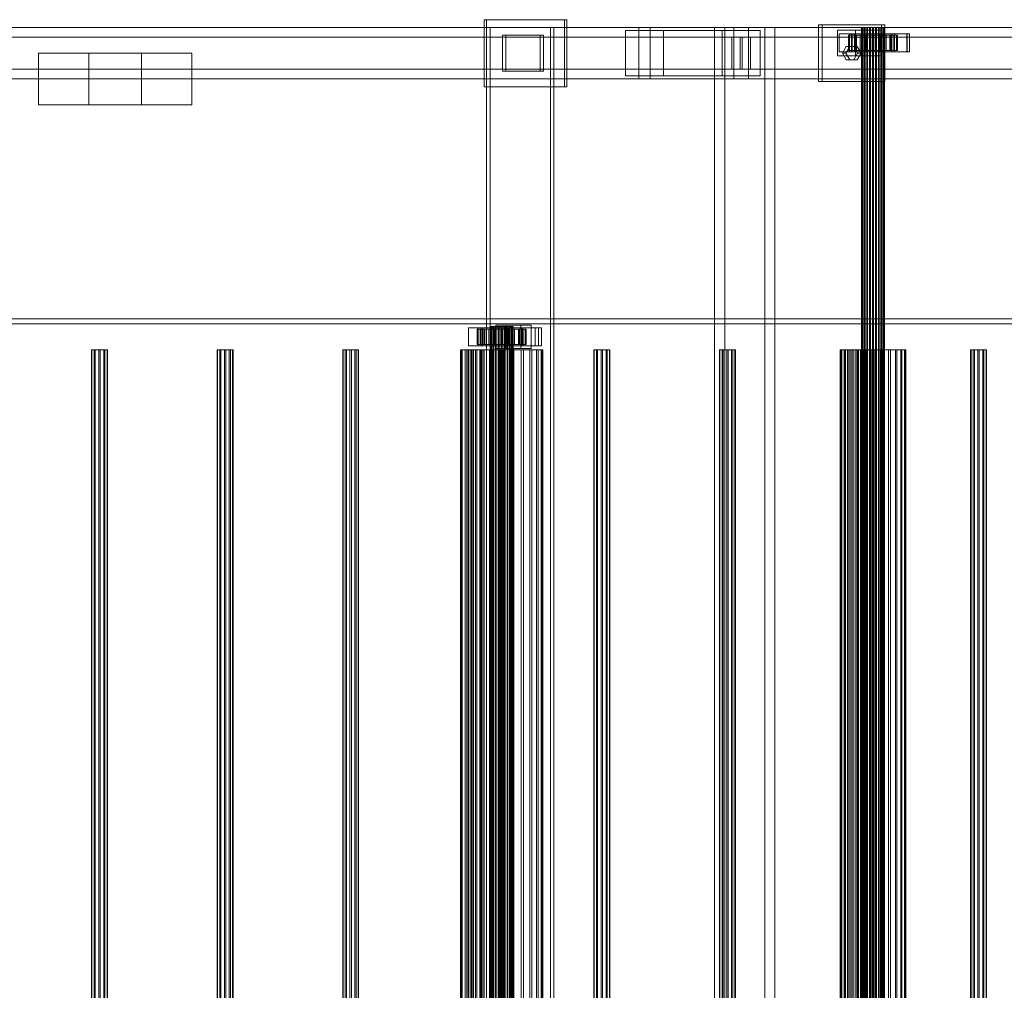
# Model space of a CAD drawing. Header units: millimetres. Extents: x -2233 to 61924, y -68080 to 6847.
# Tile 828 of 1022: x 30924 to 31688, y -17247 to -16494. Entities that reach past the tile are written whole.
import ezdxf

# ---------------------------------------------------------------- set-up
doc = ezdxf.new("R2010")
doc.units = ezdxf.units.MM
doc.layers.add('superior_C03', color=7, linetype='Continuous', lineweight=0)

msp = doc.modelspace()

# ---------------------------------------------------------------- linework, layer by layer
at = {"layer": 'superior_C03'}
for p, q in [((31346.97, -16494), (31284.605, -16494)), ((31284.605, -16494), (31284.605, -16546)), ((31286.401, -16494), (31284.605, -16494)), ((31286.401, -16546), (31286.401, -16494)), ((31286.401, -16494), (31348.767, -16494)), ((31346.97, -16546), (31346.97, -16494)), ((31346.97, -16494), (31348.767, -16494)), ((31348.767, -16494), (31348.767, -16546)), ((40313.243, -16500), (29204.438, -16500)), ((29205.337, -16500), (40314.141, -16500)), ((31404.611, -16500), (30235.263, -16500)), ((30244.247, -16500), (31413.594, -16500)), ((31478.497, -16500), (30309.149, -16500)), ((30320.378, -16500), (31489.726, -16500)), ((31336.047, -16500), (31286.545, -16500)), ((31286.545, -16500), (31286.545, -19500)), ((31289.24, -16500), (31286.545, -16500)), ((31289.24, -19500), (31289.24, -16500)), ((31289.24, -16500), (31338.742, -16500)), ((31336.047, -19500), (31336.047, -16500)), ((31336.047, -16500), (31338.742, -16500)), ((31338.742, -16500), (31338.742, -19500)), ((31423.72, -16502.5), (31394.486, -16502.5)), ((31394.486, -16502.5), (31394.486, -16537.5)), ((31469.494, -16502.5), (31394.486, -16502.5)), ((31404.611, -16500), (31404.611, -16540)), ((31413.594, -16500), (31404.611, -16500)), ((32573.959, -16500), (31404.611, -16500)), ((31413.594, -16540), (31413.594, -16500)), ((31413.594, -16500), (32582.942, -16500)), ((31423.72, -16537.5), (31423.72, -16502.5)), ((31423.72, -16502.5), (31498.728, -16502.5)), ((31502.478, -16500), (31463.499, -16500)), ((31463.499, -16500), (31463.499, -19500)), ((31471.359, -16500), (31463.499, -16500)), ((31469.494, -16537.5), (31469.494, -16502.5)), ((31469.494, -16502.5), (31498.728, -16502.5)), ((31471.359, -19500), (31471.359, -16500)), ((31471.359, -16500), (31510.338, -16500)), ((31478.497, -16500), (31478.497, -16540)), ((31489.726, -16500), (31478.497, -16500)), ((32647.845, -16500), (31478.497, -16500)), ((31489.726, -16540), (31489.726, -16500)), ((31489.726, -16500), (32659.074, -16500)), ((31498.728, -16502.5), (31498.728, -16537.5)), ((31502.478, -19500), (31502.478, -16500)), ((31502.478, -16500), (31510.338, -16500)), ((31510.338, -16500), (31510.338, -19500)), ((31592.97, -16498), (31544.248, -16498)), ((31544.248, -16498), (31544.248, -16542)), ((31546.943, -16498), (31544.248, -16498)), ((31546.943, -16542), (31546.943, -16498)), ((31546.943, -16498), (31595.665, -16498)), ((31578.354, -16502), (31558.865, -16502)), ((31558.865, -16502), (31558.865, -16522)), ((31572.878, -16502), (31558.865, -16502)), ((31572.878, -16522), (31572.878, -16502)), ((31572.878, -16502), (31592.367, -16502)), ((31577.835, -16500), (31577.446, -16500)), ((31577.446, -16500), (31577.67, -16500)), ((31577.446, -19500), (31577.446, -16500)), ((31577.67, -16500), (31578.492, -16500)), ((31577.67, -19500), (31577.67, -16500)), ((31578.81, -16500), (31577.835, -16500)), ((31577.835, -19500), (31577.835, -16500)), ((31578.354, -16522), (31578.354, -16502)), ((31578.354, -16502), (31592.367, -16502)), ((31578.492, -16500), (31579.856, -16500)), ((31578.492, -19500), (31578.492, -16500)), ((31580.305, -16500), (31578.81, -16500)), ((31578.81, -19500), (31578.81, -16500)), ((31579.856, -16500), (31581.668, -16500)), ((31579.856, -19500), (31579.856, -16500)), ((31582.218, -16500), (31580.305, -16500)), ((31580.305, -19500), (31580.305, -16500)), ((31581.668, -16500), (31583.806, -16500)), ((31581.668, -19500), (31581.668, -16500)), ((31584.419, -16500), (31582.218, -16500)), ((31582.218, -19500), (31582.218, -16500)), ((31583.806, -16500), (31586.123, -16500)), ((31583.806, -19500), (31583.806, -16500)), ((31586.758, -16500), (31584.419, -16500)), ((31584.419, -19500), (31584.419, -16500)), ((31586.123, -16500), (31588.462, -16500)), ((31586.123, -19500), (31586.123, -16500)), ((31589.075, -16500), (31586.758, -16500)), ((31586.758, -19500), (31586.758, -16500)), ((31588.462, -16500), (31590.663, -16500)), ((31588.462, -19500), (31588.462, -16500)), ((31591.213, -16500), (31589.075, -16500)), ((31589.075, -19500), (31589.075, -16500)), ((31590.663, -16500), (31592.576, -16500)), ((31590.663, -19500), (31590.663, -16500)), ((31593.025, -16500), (31591.213, -16500)), ((31591.213, -19500), (31591.213, -16500)), ((31592.367, -16502), (31592.367, -16522)), ((31592.576, -16500), (31594.071, -16500)), ((31592.576, -19500), (31592.576, -16500)), ((31592.97, -16542), (31592.97, -16498)), ((31592.97, -16498), (31595.665, -16498)), ((31594.389, -16500), (31593.025, -16500)), ((31593.025, -19500), (31593.025, -16500)), ((31594.071, -16500), (31595.046, -16500)), ((31594.071, -19500), (31594.071, -16500)), ((31595.211, -16500), (31594.389, -16500)), ((31594.389, -19500), (31594.389, -16500)), ((31595.046, -16500), (31595.435, -16500)), ((31595.046, -19500), (31595.046, -16500)), ((31595.435, -16500), (31595.211, -16500)), ((31595.211, -16500), (31595.211, -19500)), ((31595.435, -19500), (31595.435, -16500)), ((31595.665, -16498), (31595.665, -16542)), ((30239.081, -16507.5), (31483.437, -16507.5)), ((31484.785, -16507.5), (30240.429, -16507.5)), ((31328.158, -16506), (31298.925, -16506)), ((31298.925, -16506), (31298.925, -16534)), ((31301.62, -16506), (31298.925, -16506)), ((31301.62, -16534), (31301.62, -16506)), ((31301.62, -16506), (31330.853, -16506)), ((31328.158, -16534), (31328.158, -16506)), ((31328.158, -16506), (31330.853, -16506)), ((31330.853, -16506), (31330.853, -16534)), ((31476.947, -16507.5), (31491.276, -16507.5)), ((31476.947, -16532.5), (31476.947, -16507.5)), ((32571.286, -16507.5), (31476.947, -16507.5)), ((31483.437, -16532.5), (31483.437, -16507.5)), ((31483.437, -16507.5), (31484.785, -16507.5)), ((31484.785, -16507.5), (31484.785, -16532.5)), ((31491.276, -16507.5), (31491.276, -16532.5)), ((31491.276, -16507.5), (32585.615, -16507.5)), ((31571.98, -16505), (31560.286, -16505)), ((31560.286, -16505), (31560.286, -16519)), ((31569.718, -16505), (31560.286, -16505)), ((31568.273, -16506), (31567.452, -16506)), ((31567.452, -16506), (31577.446, -16506)), ((31567.452, -16518), (31567.452, -16506)), ((31567.452, -16506), (31567.926, -16506)), ((31567.926, -16506), (31577.67, -16506)), ((31567.926, -16518), (31567.926, -16506)), ((31567.926, -16506), (31569.661, -16506)), ((31612.895, -16505), (31568.07, -16505)), ((31568.07, -16505), (31568.07, -16519)), ((31569.867, -16505), (31568.07, -16505)), ((31570.331, -16506), (31568.273, -16506)), ((31568.273, -16506), (31577.835, -16506)), ((31568.273, -16518), (31568.273, -16506)), ((31569.661, -16506), (31578.492, -16506)), ((31569.661, -16518), (31569.661, -16506)), ((31569.661, -16506), (31572.54, -16506)), ((31569.718, -16519), (31569.718, -16505)), ((31569.718, -16505), (31581.412, -16505)), ((31569.867, -16519), (31569.867, -16505)), ((31569.867, -16505), (31614.692, -16505)), ((31573.488, -16506), (31570.331, -16506)), ((31570.331, -16506), (31578.81, -16506)), ((31570.331, -16518), (31570.331, -16506)), ((31571.98, -16519), (31571.98, -16505)), ((31571.98, -16505), (31581.412, -16505)), ((31572.54, -16506), (31579.856, -16506)), ((31572.54, -16518), (31572.54, -16506)), ((31572.54, -16506), (31576.366, -16506)), ((31577.527, -16506), (31573.488, -16506)), ((31573.488, -16506), (31580.305, -16506)), ((31573.488, -16518), (31573.488, -16506)), ((31576.366, -16506), (31581.668, -16506)), ((31576.366, -16518), (31576.366, -16506)), ((31576.366, -16506), (31580.878, -16506)), ((31577.446, -16506), (31577.835, -16506)), ((31577.446, -16506), (31577.446, -16518)), ((31577.67, -16506), (31577.446, -16506)), ((31582.173, -16506), (31577.527, -16506)), ((31577.527, -16506), (31582.218, -16506)), ((31577.527, -16518), (31577.527, -16506)), ((31577.67, -16506), (31577.67, -16518)), ((31578.492, -16506), (31577.67, -16506)), ((31577.835, -16506), (31578.81, -16506)), ((31577.835, -16506), (31577.835, -16518)), ((31578.492, -16506), (31578.492, -16518)), ((31579.856, -16506), (31578.492, -16506)), ((31578.81, -16506), (31580.305, -16506)), ((31578.81, -16506), (31578.81, -16518)), ((31579.856, -16506), (31579.856, -16518)), ((31581.668, -16506), (31579.856, -16506)), ((31580.305, -16506), (31582.218, -16506)), ((31580.305, -16506), (31580.305, -16518)), ((31580.878, -16506), (31583.806, -16506)), ((31580.878, -16518), (31580.878, -16506)), ((31580.878, -16506), (31585.77, -16506)), ((31581.412, -16505), (31581.412, -16519)), ((31581.668, -16506), (31581.668, -16518)), ((31583.806, -16506), (31581.668, -16506)), ((31587.111, -16506), (31582.173, -16506)), ((31582.173, -16506), (31584.419, -16506)), ((31582.173, -16518), (31582.173, -16506)), ((31582.218, -16506), (31584.419, -16506)), ((31582.218, -16506), (31582.218, -16518)), ((31583.806, -16506), (31583.806, -16518)), ((31586.123, -16506), (31583.806, -16506)), ((31584.419, -16506), (31586.758, -16506)), ((31584.419, -16506), (31584.419, -16518)), ((31585.77, -16506), (31586.123, -16506)), ((31585.77, -16518), (31585.77, -16506)), ((31585.77, -16506), (31590.707, -16506)), ((31586.123, -16506), (31586.123, -16518)), ((31588.462, -16506), (31586.123, -16506)), ((31587.111, -16506), (31586.758, -16506)), ((31586.758, -16506), (31589.075, -16506)), ((31586.758, -16506), (31586.758, -16518)), ((31592.002, -16506), (31587.111, -16506)), ((31587.111, -16518), (31587.111, -16506)), ((31590.707, -16506), (31588.462, -16506)), ((31588.462, -16506), (31588.462, -16518)), ((31590.663, -16506), (31588.462, -16506)), ((31592.002, -16506), (31589.075, -16506)), ((31589.075, -16506), (31591.213, -16506)), ((31589.075, -16506), (31589.075, -16518)), ((31595.354, -16506), (31590.663, -16506)), ((31590.663, -16506), (31590.663, -16518)), ((31592.576, -16506), (31590.663, -16506)), ((31590.707, -16518), (31590.707, -16506)), ((31590.707, -16506), (31595.354, -16506)), ((31596.515, -16506), (31591.213, -16506)), ((31591.213, -16506), (31593.025, -16506)), ((31591.213, -16506), (31591.213, -16518)), ((31603.162, -16505), (31591.469, -16505)), ((31591.469, -16505), (31591.469, -16519)), ((31600.901, -16505), (31591.469, -16505)), ((31596.515, -16506), (31592.002, -16506)), ((31592.002, -16518), (31592.002, -16506)), ((31599.393, -16506), (31592.576, -16506)), ((31592.576, -16506), (31592.576, -16518)), ((31594.071, -16506), (31592.576, -16506)), ((31600.341, -16506), (31593.025, -16506)), ((31593.025, -16506), (31594.389, -16506)), ((31593.025, -16506), (31593.025, -16518)), ((31602.549, -16506), (31594.071, -16506)), ((31594.071, -16506), (31594.071, -16518)), ((31595.046, -16506), (31594.071, -16506)), ((31603.22, -16506), (31594.389, -16506)), ((31594.389, -16506), (31595.211, -16506)), ((31594.389, -16506), (31594.389, -16518)), ((31604.608, -16506), (31595.046, -16506)), ((31595.046, -16506), (31595.046, -16518)), ((31595.435, -16506), (31595.046, -16506)), ((31595.211, -16506), (31604.955, -16506)), ((31595.211, -16518), (31595.211, -16506)), ((31595.211, -16506), (31595.435, -16506)), ((31595.354, -16518), (31595.354, -16506)), ((31595.354, -16506), (31599.393, -16506)), ((31605.429, -16506), (31595.435, -16506)), ((31595.435, -16506), (31595.435, -16518)), ((31600.341, -16506), (31596.515, -16506)), ((31596.515, -16518), (31596.515, -16506)), ((31599.393, -16518), (31599.393, -16506)), ((31599.393, -16506), (31602.549, -16506)), ((31603.22, -16506), (31600.341, -16506)), ((31600.341, -16518), (31600.341, -16506)), ((31600.901, -16519), (31600.901, -16505)), ((31600.901, -16505), (31612.595, -16505)), ((31602.549, -16518), (31602.549, -16506)), ((31602.549, -16506), (31604.608, -16506)), ((31603.162, -16519), (31603.162, -16505)), ((31603.162, -16505), (31612.595, -16505)), ((31604.955, -16506), (31603.22, -16506)), ((31603.22, -16518), (31603.22, -16506)), ((31604.608, -16518), (31604.608, -16506)), ((31604.608, -16506), (31605.429, -16506)), ((31604.955, -16506), (31604.955, -16518)), ((31605.429, -16506), (31604.955, -16506)), ((31605.429, -16518), (31605.429, -16506)), ((31612.595, -16505), (31612.595, -16519)), ((31612.895, -16519), (31612.895, -16505)), ((31612.895, -16505), (31614.692, -16505)), ((31614.692, -16505), (31614.692, -16519)), ((31562.762, -16520), (31565.686, -16514.804)), ((31568.381, -16514.804), (31565.457, -16520)), ((31565.686, -16514.804), (31571.532, -16514.804)), ((31568.381, -16514.804), (31565.686, -16514.804)), ((31577.446, -16518), (31567.452, -16518)), ((31567.452, -16518), (31568.273, -16518)), ((31567.926, -16518), (31567.452, -16518)), ((31577.67, -16518), (31567.926, -16518)), ((31569.661, -16518), (31567.926, -16518)), ((31577.835, -16518), (31568.273, -16518)), ((31568.273, -16518), (31570.331, -16518)), ((31574.227, -16514.804), (31568.381, -16514.804)), ((31578.492, -16518), (31569.661, -16518)), ((31572.54, -16518), (31569.661, -16518)), ((31578.81, -16518), (31570.331, -16518)), ((31570.331, -16518), (31573.488, -16518)), ((31571.532, -16514.804), (31574.456, -16520)), ((31574.227, -16514.804), (31571.532, -16514.804)), ((31579.856, -16518), (31572.54, -16518)), ((31576.366, -16518), (31572.54, -16518)), ((31580.305, -16518), (31573.488, -16518)), ((31573.488, -16518), (31577.527, -16518)), ((31577.151, -16520), (31574.227, -16514.804)), ((31581.668, -16518), (31576.366, -16518)), ((31580.878, -16518), (31576.366, -16518)), ((31577.835, -16518), (31577.446, -16518)), ((31577.446, -16518), (31577.67, -16518)), ((31582.218, -16518), (31577.527, -16518)), ((31577.527, -16518), (31582.173, -16518)), ((31577.67, -16518), (31578.492, -16518)), ((31578.81, -16518), (31577.835, -16518)), ((31578.492, -16518), (31579.856, -16518)), ((31580.305, -16518), (31578.81, -16518)), ((31579.856, -16518), (31581.668, -16518)), ((31582.218, -16518), (31580.305, -16518)), ((31583.806, -16518), (31580.878, -16518)), ((31585.77, -16518), (31580.878, -16518)), ((31581.668, -16518), (31583.806, -16518)), ((31584.419, -16518), (31582.173, -16518)), ((31582.173, -16518), (31587.111, -16518)), ((31584.419, -16518), (31582.218, -16518)), ((31583.806, -16518), (31586.123, -16518)), ((31586.758, -16518), (31584.419, -16518)), ((31586.123, -16518), (31585.77, -16518)), ((31590.707, -16518), (31585.77, -16518)), ((31586.123, -16518), (31588.462, -16518)), ((31589.075, -16518), (31586.758, -16518)), ((31586.758, -16518), (31587.111, -16518)), ((31587.111, -16518), (31592.002, -16518)), ((31588.462, -16518), (31590.707, -16518)), ((31588.462, -16518), (31590.663, -16518)), ((31591.213, -16518), (31589.075, -16518)), ((31589.075, -16518), (31592.002, -16518)), ((31590.663, -16518), (31595.354, -16518)), ((31590.663, -16518), (31592.576, -16518)), ((31595.354, -16518), (31590.707, -16518)), ((31593.025, -16518), (31591.213, -16518)), ((31591.213, -16518), (31596.515, -16518)), ((31592.002, -16518), (31596.515, -16518)), ((31592.576, -16518), (31599.393, -16518)), ((31592.576, -16518), (31594.071, -16518)), ((31594.389, -16518), (31593.025, -16518)), ((31593.025, -16518), (31600.341, -16518)), ((31594.071, -16518), (31602.549, -16518)), ((31594.071, -16518), (31595.046, -16518)), ((31595.211, -16518), (31594.389, -16518)), ((31594.389, -16518), (31603.22, -16518)), ((31595.046, -16518), (31604.608, -16518)), ((31595.046, -16518), (31595.435, -16518)), ((31604.955, -16518), (31595.211, -16518)), ((31595.435, -16518), (31595.211, -16518)), ((31599.393, -16518), (31595.354, -16518)), ((31595.435, -16518), (31605.429, -16518)), ((31596.515, -16518), (31600.341, -16518)), ((31602.549, -16518), (31599.393, -16518)), ((31600.341, -16518), (31603.22, -16518)), ((31604.608, -16518), (31602.549, -16518)), ((31603.22, -16518), (31604.955, -16518)), ((31605.429, -16518), (31604.608, -16518)), ((31604.955, -16518), (31605.429, -16518)), ((30977.949, -16520), (30938.971, -16520)), ((30938.971, -16520), (30938.971, -16560)), ((31018.92, -16520), (30938.971, -16520)), ((30977.949, -16560), (30977.949, -16520)), ((30977.949, -16520), (31057.898, -16520)), ((31018.92, -16560), (31018.92, -16520)), ((31018.92, -16520), (31057.898, -16520)), ((31057.898, -16520), (31057.898, -16560)), ((31558.865, -16522), (31578.354, -16522)), ((31558.865, -16522), (31572.878, -16522)), ((31560.286, -16519), (31571.98, -16519)), ((31560.286, -16519), (31569.718, -16519)), ((31565.686, -16525.196), (31562.762, -16520)), ((31562.762, -16520), (31565.457, -16520)), ((31565.457, -16520), (31568.381, -16525.196)), ((31571.532, -16525.196), (31565.686, -16525.196)), ((31568.381, -16525.196), (31565.686, -16525.196)), ((31568.07, -16519), (31612.895, -16519)), ((31568.07, -16519), (31569.867, -16519)), ((31568.381, -16525.196), (31574.227, -16525.196)), ((31581.412, -16519), (31569.718, -16519)), ((31614.692, -16519), (31569.867, -16519)), ((31574.456, -16520), (31571.532, -16525.196)), ((31574.227, -16525.196), (31571.532, -16525.196)), ((31581.412, -16519), (31571.98, -16519)), ((31592.367, -16522), (31572.878, -16522)), ((31574.227, -16525.196), (31577.151, -16520)), ((31577.151, -16520), (31574.456, -16520)), ((31592.367, -16522), (31578.354, -16522)), ((31591.469, -16519), (31603.162, -16519)), ((31591.469, -16519), (31600.901, -16519)), ((31612.595, -16519), (31600.901, -16519)), ((31612.595, -16519), (31603.162, -16519)), ((31614.692, -16519), (31612.895, -16519)), ((30239.081, -16532.5), (31483.437, -16532.5)), ((30240.429, -16532.5), (31484.785, -16532.5)), ((31491.276, -16532.5), (31476.947, -16532.5)), ((31476.947, -16532.5), (32571.286, -16532.5)), ((31484.785, -16532.5), (31483.437, -16532.5)), ((31491.276, -16532.5), (32585.615, -16532.5)), ((30235.263, -16540), (31404.611, -16540)), ((30244.247, -16540), (31413.594, -16540)), ((30309.149, -16540), (31478.497, -16540)), ((30320.378, -16540), (31489.726, -16540)), ((31298.925, -16534), (31328.158, -16534)), ((31298.925, -16534), (31301.62, -16534)), ((31330.853, -16534), (31301.62, -16534)), ((31330.853, -16534), (31328.158, -16534)), ((31394.486, -16537.5), (31423.72, -16537.5)), ((31469.494, -16537.5), (31394.486, -16537.5)), ((31404.611, -16540), (31413.594, -16540)), ((31404.611, -16540), (32573.959, -16540)), ((31413.594, -16540), (32582.942, -16540)), ((31498.728, -16537.5), (31423.72, -16537.5)), ((31498.728, -16537.5), (31469.494, -16537.5)), ((31478.497, -16540), (31489.726, -16540)), ((31478.497, -16540), (32647.845, -16540)), ((31489.726, -16540), (32659.074, -16540)), ((31284.605, -16546), (31346.97, -16546)), ((31284.605, -16546), (31286.401, -16546)), ((31348.767, -16546), (31286.401, -16546)), ((31348.767, -16546), (31346.97, -16546)), ((31544.248, -16542), (31592.97, -16542)), ((31544.248, -16542), (31546.943, -16542)), ((31595.665, -16542), (31546.943, -16542)), ((31595.665, -16542), (31592.97, -16542)), ((30938.971, -16560), (30977.949, -16560)), ((30938.971, -16560), (31018.92, -16560)), ((31057.898, -16560), (30977.949, -16560)), ((31057.898, -16560), (31018.92, -16560)), ((29204.438, -16726), (40313.243, -16726)), ((40313.243, -16730), (29204.438, -16730)), ((40314.141, -16730), (29205.337, -16730)), ((40342.437, -16726), (29233.633, -16726)), ((29233.633, -16730), (40342.437, -16730)), ((31289.665, -16732), (31289.276, -16732)), ((31289.276, -16732), (31289.5, -16732)), ((31289.276, -19268), (31289.276, -16732)), ((31289.5, -16732), (31290.322, -16732)), ((31289.5, -19268), (31289.5, -16732)), ((31290.64, -16732), (31289.665, -16732)), ((31289.665, -19268), (31289.665, -16732)), ((31290.322, -16732), (31291.686, -16732)), ((31290.322, -19268), (31290.322, -16732)), ((31292.135, -16732), (31290.64, -16732)), ((31290.64, -19268), (31290.64, -16732)), ((31291.686, -16732), (31293.498, -16732)), ((31291.686, -19268), (31291.686, -16732)), ((31294.048, -16732), (31292.135, -16732)), ((31292.135, -19268), (31292.135, -16732)), ((31293.498, -16732), (31295.636, -16732)), ((31293.498, -19268), (31293.498, -16732)), ((31313.18, -16731), (31293.691, -16731)), ((31293.691, -16731), (31293.691, -16749)), ((31301.776, -16731), (31293.691, -16731)), ((31296.249, -16732), (31294.048, -16732)), ((31294.048, -19268), (31294.048, -16732)), ((31295.636, -16732), (31297.953, -16732)), ((31295.636, -19268), (31295.636, -16732)), ((31298.588, -16732), (31296.249, -16732)), ((31296.249, -19268), (31296.249, -16732)), ((31297.953, -16732), (31300.292, -16732)), ((31297.953, -19268), (31297.953, -16732)), ((31300.905, -16732), (31298.588, -16732)), ((31298.588, -19268), (31298.588, -16732)), ((31300.292, -16732), (31302.493, -16732)), ((31300.292, -19268), (31300.292, -16732)), ((31303.043, -16732), (31300.905, -16732)), ((31300.905, -19268), (31300.905, -16732)), ((31301.776, -16749), (31301.776, -16731)), ((31301.776, -16731), (31321.265, -16731)), ((31302.493, -16732), (31304.406, -16732)), ((31302.493, -19268), (31302.493, -16732)), ((31304.855, -16732), (31303.043, -16732)), ((31303.043, -19268), (31303.043, -16732)), ((31304.406, -16732), (31305.901, -16732)), ((31304.406, -19268), (31304.406, -16732)), ((31306.219, -16732), (31304.855, -16732)), ((31304.855, -19268), (31304.855, -16732)), ((31305.901, -16732), (31306.876, -16732)), ((31305.901, -19268), (31305.901, -16732)), ((31307.04, -16732), (31306.219, -16732)), ((31306.219, -19268), (31306.219, -16732)), ((31306.876, -16732), (31307.265, -16732)), ((31306.876, -19268), (31306.876, -16732)), ((31307.265, -16732), (31307.04, -16732)), ((31307.04, -16732), (31307.04, -19268)), ((31307.265, -19268), (31307.265, -16732)), ((31313.18, -16749), (31313.18, -16731)), ((31313.18, -16731), (31321.265, -16731)), ((31321.265, -16731), (31321.265, -16749)), ((31282.386, -16733), (31272.642, -16733)), ((31272.642, -16733), (31272.642, -16747)), ((31283.421, -16733), (31272.642, -16733)), ((31280.103, -16734), (31279.282, -16734)), ((31279.282, -16734), (31289.276, -16734)), ((31279.282, -16746), (31279.282, -16734)), ((31279.282, -16734), (31279.756, -16734)), ((31279.756, -16734), (31289.5, -16734)), ((31279.756, -16746), (31279.756, -16734)), ((31279.756, -16734), (31281.491, -16734)), ((31326.823, -16733), (31280.049, -16733)), ((31280.049, -16733), (31280.049, -16747)), ((31282.294, -16733), (31280.049, -16733)), ((31282.161, -16734), (31280.103, -16734)), ((31280.103, -16734), (31289.665, -16734)), ((31280.103, -16746), (31280.103, -16734)), ((31281.491, -16734), (31290.322, -16734)), ((31281.491, -16746), (31281.491, -16734)), ((31281.491, -16734), (31284.37, -16734)), ((31285.318, -16734), (31282.161, -16734)), ((31282.161, -16734), (31290.64, -16734)), ((31282.161, -16746), (31282.161, -16734)), ((31282.294, -16747), (31282.294, -16733)), ((31282.294, -16733), (31329.068, -16733)), ((31282.386, -16747), (31282.386, -16733)), ((31282.386, -16733), (31293.166, -16733)), ((31283.421, -16747), (31283.421, -16733)), ((31283.421, -16733), (31293.166, -16733)), ((31284.37, -16734), (31291.686, -16734)), ((31284.37, -16746), (31284.37, -16734)), ((31284.37, -16734), (31288.196, -16734)), ((31289.357, -16734), (31285.318, -16734)), ((31285.318, -16734), (31292.135, -16734)), ((31285.318, -16746), (31285.318, -16734)), ((31288.196, -16734), (31293.498, -16734)), ((31288.196, -16746), (31288.196, -16734)), ((31288.196, -16734), (31292.708, -16734)), ((31289.276, -16734), (31289.665, -16734)), ((31289.276, -16734), (31289.276, -16746)), ((31289.5, -16734), (31289.276, -16734)), ((31294.003, -16734), (31289.357, -16734)), ((31289.357, -16734), (31294.048, -16734)), ((31289.357, -16746), (31289.357, -16734)), ((31289.5, -16734), (31289.5, -16746)), ((31290.322, -16734), (31289.5, -16734)), ((31289.665, -16734), (31290.64, -16734)), ((31289.665, -16734), (31289.665, -16746)), ((31290.322, -16734), (31290.322, -16746)), ((31291.686, -16734), (31290.322, -16734)), ((31290.64, -16734), (31292.135, -16734)), ((31290.64, -16734), (31290.64, -16746)), ((31291.686, -16734), (31291.686, -16746)), ((31293.498, -16734), (31291.686, -16734)), ((31292.135, -16734), (31294.048, -16734)), ((31292.135, -16734), (31292.135, -16746)), ((31292.708, -16734), (31295.636, -16734)), ((31292.708, -16746), (31292.708, -16734)), ((31292.708, -16734), (31297.6, -16734)), ((31293.166, -16733), (31293.166, -16747)), ((31293.498, -16734), (31293.498, -16746)), ((31295.636, -16734), (31293.498, -16734)), ((31298.941, -16734), (31294.003, -16734)), ((31294.003, -16734), (31296.249, -16734)), ((31294.003, -16746), (31294.003, -16734)), ((31294.048, -16734), (31296.249, -16734)), ((31294.048, -16734), (31294.048, -16746)), ((31295.636, -16734), (31295.636, -16746)), ((31297.953, -16734), (31295.636, -16734)), ((31296.249, -16734), (31298.588, -16734)), ((31296.249, -16734), (31296.249, -16746)), ((31297.6, -16734), (31297.953, -16734)), ((31297.6, -16746), (31297.6, -16734)), ((31297.6, -16734), (31302.537, -16734)), ((31297.953, -16734), (31297.953, -16746)), ((31300.292, -16734), (31297.953, -16734)), ((31298.941, -16734), (31298.588, -16734)), ((31298.588, -16734), (31300.905, -16734)), ((31298.588, -16734), (31298.588, -16746)), ((31303.832, -16734), (31298.941, -16734)), ((31298.941, -16746), (31298.941, -16734)), ((31302.537, -16734), (31300.292, -16734)), ((31300.292, -16734), (31300.292, -16746)), ((31302.493, -16734), (31300.292, -16734)), ((31303.832, -16734), (31300.905, -16734)), ((31300.905, -16734), (31303.043, -16734)), ((31300.905, -16734), (31300.905, -16746)), ((31307.184, -16734), (31302.493, -16734)), ((31302.493, -16734), (31302.493, -16746)), ((31304.406, -16734), (31302.493, -16734)), ((31302.537, -16746), (31302.537, -16734)), ((31302.537, -16734), (31307.184, -16734)), ((31308.345, -16734), (31303.043, -16734)), ((31303.043, -16734), (31304.855, -16734)), ((31303.043, -16734), (31303.043, -16746)), ((31313.569, -16733), (31303.824, -16733)), ((31303.824, -16733), (31303.824, -16747)), ((31314.604, -16733), (31303.824, -16733)), ((31308.345, -16734), (31303.832, -16734)), ((31303.832, -16746), (31303.832, -16734)), ((31311.223, -16734), (31304.406, -16734)), ((31304.406, -16734), (31304.406, -16746)), ((31305.901, -16734), (31304.406, -16734)), ((31312.171, -16734), (31304.855, -16734)), ((31304.855, -16734), (31306.219, -16734)), ((31304.855, -16734), (31304.855, -16746)), ((31314.379, -16734), (31305.901, -16734)), ((31305.901, -16734), (31305.901, -16746)), ((31306.876, -16734), (31305.901, -16734)), ((31315.05, -16734), (31306.219, -16734)), ((31306.219, -16734), (31307.04, -16734)), ((31306.219, -16734), (31306.219, -16746)), ((31316.438, -16734), (31306.876, -16734)), ((31306.876, -16734), (31306.876, -16746)), ((31307.265, -16734), (31306.876, -16734)), ((31307.04, -16734), (31316.785, -16734)), ((31307.04, -16746), (31307.04, -16734)), ((31307.04, -16734), (31307.265, -16734)), ((31307.184, -16746), (31307.184, -16734)), ((31307.184, -16734), (31311.223, -16734)), ((31317.259, -16734), (31307.265, -16734)), ((31307.265, -16734), (31307.265, -16746)), ((31312.171, -16734), (31308.345, -16734)), ((31308.345, -16746), (31308.345, -16734)), ((31311.223, -16746), (31311.223, -16734)), ((31311.223, -16734), (31314.379, -16734)), ((31315.05, -16734), (31312.171, -16734)), ((31312.171, -16746), (31312.171, -16734)), ((31313.569, -16747), (31313.569, -16733)), ((31313.569, -16733), (31324.348, -16733)), ((31314.379, -16746), (31314.379, -16734)), ((31314.379, -16734), (31316.438, -16734)), ((31314.604, -16747), (31314.604, -16733)), ((31314.604, -16733), (31324.348, -16733)), ((31316.785, -16734), (31315.05, -16734)), ((31315.05, -16746), (31315.05, -16734)), ((31316.438, -16746), (31316.438, -16734)), ((31316.438, -16734), (31317.259, -16734)), ((31316.785, -16734), (31316.785, -16746)), ((31317.259, -16734), (31316.785, -16734)), ((31317.259, -16746), (31317.259, -16734)), ((31324.348, -16733), (31324.348, -16747)), ((31326.823, -16747), (31326.823, -16733)), ((31326.823, -16733), (31329.068, -16733)), ((31329.068, -16733), (31329.068, -16747)), ((31272.642, -16747), (31282.386, -16747)), ((31272.642, -16747), (31283.421, -16747)), ((31289.276, -16746), (31279.282, -16746)), ((31279.282, -16746), (31280.103, -16746)), ((31279.756, -16746), (31279.282, -16746)), ((31289.5, -16746), (31279.756, -16746)), ((31281.491, -16746), (31279.756, -16746)), ((31280.049, -16747), (31326.823, -16747)), ((31280.049, -16747), (31282.294, -16747)), ((31289.665, -16746), (31280.103, -16746)), ((31280.103, -16746), (31282.161, -16746)), ((31290.322, -16746), (31281.491, -16746)), ((31284.37, -16746), (31281.491, -16746)), ((31290.64, -16746), (31282.161, -16746)), ((31282.161, -16746), (31285.318, -16746)), ((31329.068, -16747), (31282.294, -16747)), ((31293.166, -16747), (31282.386, -16747)), ((31293.166, -16747), (31283.421, -16747)), ((31291.686, -16746), (31284.37, -16746)), ((31288.196, -16746), (31284.37, -16746)), ((31292.135, -16746), (31285.318, -16746)), ((31285.318, -16746), (31289.357, -16746)), ((31293.498, -16746), (31288.196, -16746)), ((31292.708, -16746), (31288.196, -16746)), ((31289.665, -16746), (31289.276, -16746)), ((31289.276, -16746), (31289.5, -16746)), ((31294.048, -16746), (31289.357, -16746)), ((31289.357, -16746), (31294.003, -16746)), ((31289.5, -16746), (31290.322, -16746)), ((31290.64, -16746), (31289.665, -16746)), ((31290.322, -16746), (31291.686, -16746)), ((31292.135, -16746), (31290.64, -16746)), ((31291.686, -16746), (31293.498, -16746)), ((31294.048, -16746), (31292.135, -16746)), ((31295.636, -16746), (31292.708, -16746)), ((31297.6, -16746), (31292.708, -16746)), ((31293.498, -16746), (31295.636, -16746)), ((31296.249, -16746), (31294.003, -16746)), ((31294.003, -16746), (31298.941, -16746)), ((31296.249, -16746), (31294.048, -16746)), ((31295.636, -16746), (31297.953, -16746)), ((31298.588, -16746), (31296.249, -16746)), ((31297.953, -16746), (31297.6, -16746)), ((31302.537, -16746), (31297.6, -16746)), ((31297.953, -16746), (31300.292, -16746)), ((31300.905, -16746), (31298.588, -16746)), ((31298.588, -16746), (31298.941, -16746)), ((31298.941, -16746), (31303.832, -16746)), ((31300.292, -16746), (31302.537, -16746)), ((31300.292, -16746), (31302.493, -16746)), ((31303.043, -16746), (31300.905, -16746)), ((31300.905, -16746), (31303.832, -16746)), ((31302.493, -16746), (31307.184, -16746)), ((31302.493, -16746), (31304.406, -16746)), ((31307.184, -16746), (31302.537, -16746)), ((31304.855, -16746), (31303.043, -16746)), ((31303.043, -16746), (31308.345, -16746)), ((31303.824, -16747), (31313.569, -16747)), ((31303.824, -16747), (31314.604, -16747)), ((31303.832, -16746), (31308.345, -16746)), ((31304.406, -16746), (31311.223, -16746)), ((31304.406, -16746), (31305.901, -16746)), ((31306.219, -16746), (31304.855, -16746)), ((31304.855, -16746), (31312.171, -16746)), ((31305.901, -16746), (31314.379, -16746)), ((31305.901, -16746), (31306.876, -16746)), ((31307.04, -16746), (31306.219, -16746)), ((31306.219, -16746), (31315.05, -16746)), ((31306.876, -16746), (31316.438, -16746)), ((31306.876, -16746), (31307.265, -16746)), ((31316.785, -16746), (31307.04, -16746)), ((31307.265, -16746), (31307.04, -16746)), ((31311.223, -16746), (31307.184, -16746)), ((31307.265, -16746), (31317.259, -16746)), ((31308.345, -16746), (31312.171, -16746)), ((31314.379, -16746), (31311.223, -16746)), ((31312.171, -16746), (31315.05, -16746)), ((31324.348, -16747), (31313.569, -16747)), ((31316.438, -16746), (31314.379, -16746)), ((31324.348, -16747), (31314.604, -16747)), ((31315.05, -16746), (31316.785, -16746)), ((31317.259, -16746), (31316.438, -16746)), ((31316.785, -16746), (31317.259, -16746)), ((31329.068, -16747), (31326.823, -16747)), ((30982.061, -16750), (30980.041, -16750)), ((30980.041, -16750), (30980.385, -16750)), ((30980.041, -16750), (30980.041, -19250)), ((30980.385, -16750), (30982.96, -16750)), ((30980.385, -16750), (30980.385, -19250)), ((30985.673, -16750), (30982.061, -16750)), ((30982.061, -16750), (30982.061, -19250)), ((30982.96, -16750), (30986.785, -16750)), ((30982.96, -16750), (30982.96, -19250)), ((30989.497, -16750), (30985.673, -16750)), ((30985.673, -16750), (30985.673, -19250)), ((30986.785, -16750), (30990.397, -16750)), ((30986.785, -16750), (30986.785, -19250)), ((30992.073, -16750), (30989.497, -16750)), ((30989.497, -16750), (30989.497, -19250)), ((30990.397, -16750), (30992.417, -16750)), ((30990.397, -16750), (30990.397, -19250)), ((30992.417, -16750), (30992.073, -16750)), ((30992.073, -16750), (30992.073, -19250)), ((30992.417, -19250), (30992.417, -16750)), ((31079.507, -16750), (31077.487, -16750)), ((31077.487, -16750), (31077.83, -16750)), ((31077.487, -16750), (31077.487, -19250)), ((31077.83, -16750), (31080.406, -16750)), ((31077.83, -16750), (31077.83, -19250)), ((31083.119, -16750), (31079.507, -16750)), ((31079.507, -16750), (31079.507, -19250)), ((31080.406, -16750), (31084.23, -16750)), ((31080.406, -16750), (31080.406, -19250)), ((31086.943, -16750), (31083.119, -16750)), ((31083.119, -16750), (31083.119, -19250)), ((31084.23, -16750), (31087.842, -16750)), ((31084.23, -16750), (31084.23, -19250)), ((31089.519, -16750), (31086.943, -16750)), ((31086.943, -16750), (31086.943, -19250)), ((31087.842, -16750), (31089.862, -16750)), ((31087.842, -16750), (31087.842, -19250)), ((31089.862, -16750), (31089.519, -16750)), ((31089.519, -16750), (31089.519, -19250)), ((31089.862, -19250), (31089.862, -16750)), ((31176.952, -16750), (31174.932, -16750)), ((31174.932, -16750), (31175.276, -16750)), ((31174.932, -16750), (31174.932, -19250)), ((31175.276, -16750), (31177.852, -16750)), ((31175.276, -16750), (31175.276, -19250)), ((31180.564, -16750), (31176.952, -16750)), ((31176.952, -16750), (31176.952, -19250)), ((31177.852, -16750), (31181.676, -16750)), ((31177.852, -16750), (31177.852, -19250)), ((31184.389, -16750), (31180.564, -16750)), ((31180.564, -16750), (31180.564, -19250)), ((31181.676, -16750), (31185.288, -16750)), ((31181.676, -16750), (31181.676, -19250)), ((31186.964, -16750), (31184.389, -16750)), ((31184.389, -16750), (31184.389, -19250)), ((31185.288, -16750), (31187.308, -16750)), ((31185.288, -16750), (31185.288, -19250)), ((31187.308, -16750), (31186.964, -16750)), ((31186.964, -16750), (31186.964, -19250)), ((31187.308, -19250), (31187.308, -16750)), ((31267.672, -16750), (31266.29, -16750)), ((31266.29, -16750), (31267.088, -16750)), ((31266.29, -19250), (31266.29, -16750)), ((31267.088, -16750), (31270.01, -16750)), ((31267.088, -19250), (31267.088, -16750)), ((31271.139, -16750), (31267.672, -16750)), ((31267.672, -19250), (31267.672, -16750)), ((31270.01, -16750), (31274.859, -16750)), ((31270.01, -19250), (31270.01, -16750)), ((31276.455, -16750), (31271.139, -16750)), ((31271.139, -19250), (31271.139, -16750)), ((31274.398, -16750), (31272.378, -16750)), ((31272.378, -16750), (31272.722, -16750)), ((31272.378, -16750), (31272.378, -19250)), ((31272.722, -16750), (31275.297, -16750)), ((31272.722, -16750), (31272.722, -19250)), ((31278.01, -16750), (31274.398, -16750)), ((31274.398, -16750), (31274.398, -19250)), ((31274.859, -16750), (31281.303, -16750)), ((31274.859, -19250), (31274.859, -16750)), ((31275.297, -16750), (31279.122, -16750)), ((31275.297, -16750), (31275.297, -19250)), ((31283.258, -16750), (31276.455, -16750)), ((31276.455, -19250), (31276.455, -16750)), ((31281.834, -16750), (31278.01, -16750)), ((31278.01, -16750), (31278.01, -19250)), ((31279.122, -16750), (31282.734, -16750)), ((31279.122, -16750), (31279.122, -19250)), ((31281.303, -16750), (31288.903, -16750)), ((31281.303, -19250), (31281.303, -16750)), ((31284.41, -16750), (31281.834, -16750)), ((31281.834, -16750), (31281.834, -19250)), ((31282.734, -16750), (31284.754, -16750)), ((31282.734, -16750), (31282.734, -19250)), ((31291.084, -16750), (31283.258, -16750)), ((31283.258, -19250), (31283.258, -16750)), ((31284.754, -16750), (31284.41, -16750)), ((31284.41, -16750), (31284.41, -19250)), ((31284.754, -19250), (31284.754, -16750)), ((31288.903, -16750), (31297.141, -16750)), ((31288.903, -19250), (31288.903, -16750)), ((31299.399, -16750), (31291.084, -16750)), ((31291.084, -19250), (31291.084, -16750)), ((31293.691, -16749), (31313.18, -16749)), ((31301.776, -16749), (31293.691, -16749)), ((31297.141, -16750), (31305.457, -16750)), ((31297.141, -19250), (31297.141, -16750)), ((31307.638, -16750), (31299.399, -16750)), ((31299.399, -19250), (31299.399, -16750)), ((31321.265, -16749), (31301.776, -16749)), ((31305.457, -16750), (31313.283, -16750)), ((31305.457, -19250), (31305.457, -16750)), ((31315.238, -16750), (31307.638, -16750)), ((31307.638, -19250), (31307.638, -16750)), ((31321.265, -16749), (31313.18, -16749)), ((31313.283, -16750), (31320.085, -16750)), ((31313.283, -19250), (31313.283, -16750)), ((31321.682, -16750), (31315.238, -16750)), ((31315.238, -19250), (31315.238, -16750)), ((31320.085, -16750), (31325.401, -16750)), ((31320.085, -19250), (31320.085, -16750)), ((31326.53, -16750), (31321.682, -16750)), ((31321.682, -19250), (31321.682, -16750)), ((31325.401, -16750), (31328.869, -16750)), ((31325.401, -19250), (31325.401, -16750)), ((31329.453, -16750), (31326.53, -16750)), ((31326.53, -19250), (31326.53, -16750)), ((31328.869, -16750), (31330.25, -16750)), ((31328.869, -19250), (31328.869, -16750)), ((31330.25, -16750), (31329.453, -16750)), ((31329.453, -16750), (31329.453, -19250)), ((31330.25, -19250), (31330.25, -16750)), ((31371.844, -16750), (31369.824, -16750)), ((31369.824, -16750), (31370.167, -16750)), ((31369.824, -16750), (31369.824, -19250)), ((31370.167, -16750), (31372.743, -16750)), ((31370.167, -16750), (31370.167, -19250)), ((31375.456, -16750), (31371.844, -16750)), ((31371.844, -16750), (31371.844, -19250)), ((31372.743, -16750), (31376.567, -16750)), ((31372.743, -16750), (31372.743, -19250)), ((31379.28, -16750), (31375.456, -16750)), ((31375.456, -16750), (31375.456, -19250)), ((31376.567, -16750), (31380.179, -16750)), ((31376.567, -16750), (31376.567, -19250)), ((31381.856, -16750), (31379.28, -16750)), ((31379.28, -16750), (31379.28, -19250)), ((31380.179, -16750), (31382.199, -16750)), ((31380.179, -16750), (31380.179, -19250)), ((31382.199, -16750), (31381.856, -16750)), ((31381.856, -16750), (31381.856, -19250)), ((31382.199, -19250), (31382.199, -16750)), ((31469.289, -16750), (31467.269, -16750)), ((31467.269, -16750), (31467.613, -16750)), ((31467.269, -16750), (31467.269, -19250)), ((31467.613, -16750), (31470.189, -16750)), ((31467.613, -16750), (31467.613, -19250)), ((31472.901, -16750), (31469.289, -16750)), ((31469.289, -16750), (31469.289, -19250)), ((31470.189, -16750), (31474.013, -16750)), ((31470.189, -16750), (31470.189, -19250)), ((31476.726, -16750), (31472.901, -16750)), ((31472.901, -16750), (31472.901, -19250)), ((31474.013, -16750), (31477.625, -16750)), ((31474.013, -16750), (31474.013, -19250)), ((31479.301, -16750), (31476.726, -16750)), ((31476.726, -16750), (31476.726, -19250)), ((31477.625, -16750), (31479.645, -16750)), ((31477.625, -16750), (31477.625, -19250)), ((31479.645, -16750), (31479.301, -16750)), ((31479.301, -16750), (31479.301, -19250)), ((31479.645, -19250), (31479.645, -16750)), ((31562.153, -16750), (31561.056, -16750)), ((31561.056, -16750), (31561.689, -16750)), ((31561.056, -19250), (31561.056, -16750)), ((31561.689, -16750), (31564.009, -16750)), ((31561.689, -19250), (31561.689, -16750)), ((31564.905, -16750), (31562.153, -16750)), ((31562.153, -19250), (31562.153, -16750)), ((31564.009, -16750), (31567.857, -16750)), ((31564.009, -19250), (31564.009, -16750)), ((31566.735, -16750), (31564.715, -16750)), ((31564.715, -16750), (31565.059, -16750)), ((31564.715, -16750), (31564.715, -19250)), ((31569.125, -16750), (31564.905, -16750)), ((31564.905, -19250), (31564.905, -16750)), ((31565.059, -16750), (31567.634, -16750)), ((31565.059, -16750), (31565.059, -19250)), ((31570.347, -16750), (31566.735, -16750)), ((31566.735, -16750), (31566.735, -19250)), ((31567.634, -16750), (31571.459, -16750)), ((31567.634, -16750), (31567.634, -19250)), ((31567.857, -16750), (31572.972, -16750)), ((31567.857, -19250), (31567.857, -16750)), ((31574.524, -16750), (31569.125, -16750)), ((31569.125, -19250), (31569.125, -16750)), ((31574.171, -16750), (31570.347, -16750)), ((31570.347, -16750), (31570.347, -19250)), ((31571.459, -16750), (31575.071, -16750)), ((31571.459, -16750), (31571.459, -19250)), ((31572.972, -16750), (31579.005, -16750)), ((31572.972, -19250), (31572.972, -16750)), ((31576.747, -16750), (31574.171, -16750)), ((31574.171, -16750), (31574.171, -19250)), ((31580.736, -16750), (31574.524, -16750)), ((31574.524, -19250), (31574.524, -16750)), ((31575.071, -16750), (31577.091, -16750)), ((31575.071, -16750), (31575.071, -19250)), ((31577.091, -16750), (31576.747, -16750)), ((31576.747, -16750), (31576.747, -19250)), ((31577.091, -19250), (31577.091, -16750)), ((31579.005, -16750), (31585.544, -16750)), ((31579.005, -19250), (31579.005, -16750)), ((31587.337, -16750), (31580.736, -16750)), ((31580.736, -19250), (31580.736, -16750)), ((31585.544, -16750), (31592.145, -16750)), ((31585.544, -19250), (31585.544, -16750)), ((31593.876, -16750), (31587.337, -16750)), ((31587.337, -19250), (31587.337, -16750)), ((31592.145, -16750), (31598.356, -16750)), ((31592.145, -19250), (31592.145, -16750)), ((31599.909, -16750), (31593.876, -16750)), ((31593.876, -19250), (31593.876, -16750)), ((31598.356, -16750), (31603.756, -16750)), ((31598.356, -19250), (31598.356, -16750)), ((31605.023, -16750), (31599.909, -16750)), ((31599.909, -19250), (31599.909, -16750)), ((31603.756, -16750), (31607.976, -16750)), ((31603.756, -19250), (31603.756, -16750)), ((31608.872, -16750), (31605.023, -16750)), ((31605.023, -19250), (31605.023, -16750)), ((31607.976, -16750), (31610.728, -16750)), ((31607.976, -19250), (31607.976, -16750)), ((31611.192, -16750), (31608.872, -16750)), ((31608.872, -19250), (31608.872, -16750)), ((31610.728, -16750), (31611.825, -16750)), ((31610.728, -19250), (31610.728, -16750)), ((31611.825, -16750), (31611.192, -16750)), ((31611.192, -16750), (31611.192, -19250)), ((31611.825, -19250), (31611.825, -16750)), ((31664.181, -16750), (31662.161, -16750)), ((31662.161, -16750), (31662.504, -16750)), ((31662.161, -16750), (31662.161, -19250)), ((31662.504, -16750), (31665.08, -16750)), ((31662.504, -16750), (31662.504, -19250)), ((31667.793, -16750), (31664.181, -16750)), ((31664.181, -16750), (31664.181, -19250)), ((31665.08, -16750), (31668.904, -16750)), ((31665.08, -16750), (31665.08, -19250)), ((31671.617, -16750), (31667.793, -16750)), ((31667.793, -16750), (31667.793, -19250)), ((31668.904, -16750), (31672.516, -16750)), ((31668.904, -16750), (31668.904, -19250)), ((31674.193, -16750), (31671.617, -16750)), ((31671.617, -16750), (31671.617, -19250)), ((31672.516, -16750), (31674.536, -16750)), ((31672.516, -16750), (31672.516, -19250)), ((31674.536, -16750), (31674.193, -16750)), ((31674.193, -16750), (31674.193, -19250)), ((31674.536, -19250), (31674.536, -16750))]:
    msp.add_line(p, q, dxfattribs=at)

doc.saveas('drawing.dxf')
